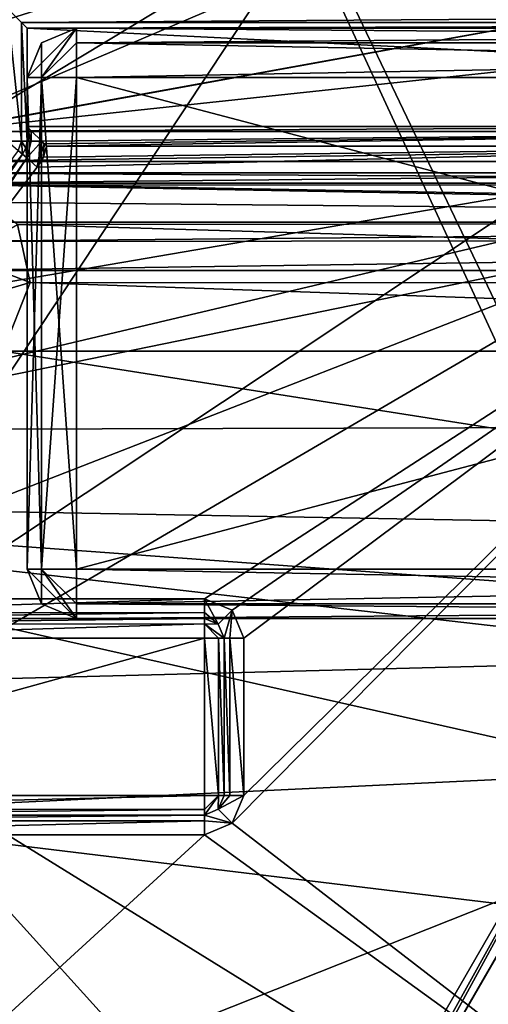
# Model space of a CAD drawing. Extents: x -200 to 200, y -832 to 754.
# Tile 529 of 656: x -105.04 to -102.66, y 664.79 to 669.79. Entities that reach past the tile are written whole.
import ezdxf

# ---------------------------------------------------------------- set-up
doc = ezdxf.new("R2010")
doc.units = 0
doc.header["$LTSCALE"] = 74.25
for name, color, linetype in [('1707', 7, 'CONTINUOUS'), ('1712', 7, 'CONTINUOUS'), ('1715', 7, 'CONTINUOUS'), ('3494', 7, 'CONTINUOUS'), ('3497', 7, 'CONTINUOUS'), ('3499', 7, 'CONTINUOUS'), ('3503', 7, 'CONTINUOUS'), ('3504', 7, 'CONTINUOUS'), ('3505', 7, 'CONTINUOUS'), ('3506', 7, 'CONTINUOUS'), ('3507', 7, 'CONTINUOUS'), ('3513', 7, 'CONTINUOUS'), ('3529', 7, 'CONTINUOUS'), ('3560', 7, 'CONTINUOUS'), ('3561', 7, 'CONTINUOUS'), ('3620', 7, 'CONTINUOUS'), ('3621', 7, 'CONTINUOUS'), ('3626', 7, 'CONTINUOUS'), ('3628', 7, 'CONTINUOUS'), ('3629', 7, 'CONTINUOUS'), ('3630', 7, 'CONTINUOUS'), ('3632', 7, 'CONTINUOUS'), ('3633', 7, 'CONTINUOUS'), ('3634', 7, 'CONTINUOUS'), ('3635', 7, 'CONTINUOUS'), ('3636', 7, 'CONTINUOUS'), ('3680', 7, 'CONTINUOUS'), ('3681', 7, 'CONTINUOUS'), ('3682', 7, 'CONTINUOUS'), ('3683', 7, 'CONTINUOUS'), ('3685', 7, 'CONTINUOUS'), ('3686', 7, 'CONTINUOUS'), ('3687', 7, 'CONTINUOUS'), ('3688', 7, 'CONTINUOUS'), ('3689', 7, 'CONTINUOUS'), ('3713', 7, 'CONTINUOUS'), ('4248', 7, 'CONTINUOUS'), ('4253', 7, 'CONTINUOUS'), ('4254', 7, 'CONTINUOUS'), ('4256', 7, 'CONTINUOUS'), ('4297', 7, 'CONTINUOUS'), ('4323', 7, 'CONTINUOUS'), ('4513', 7, 'CONTINUOUS'), ('4514', 7, 'CONTINUOUS'), ('4516', 7, 'CONTINUOUS'), ('4517', 7, 'CONTINUOUS'), ('4519', 7, 'CONTINUOUS'), ('4537', 7, 'CONTINUOUS'), ('4567', 7, 'CONTINUOUS'), ('4568', 7, 'CONTINUOUS'), ('4569', 7, 'CONTINUOUS'), ('4570', 7, 'CONTINUOUS'), ('4572', 7, 'CONTINUOUS'), ('4579', 7, 'CONTINUOUS'), ('4580', 7, 'CONTINUOUS'), ('4585', 7, 'CONTINUOUS'), ('4586', 7, 'CONTINUOUS'), ('4587', 7, 'CONTINUOUS'), ('4588', 7, 'CONTINUOUS'), ('4589', 7, 'CONTINUOUS'), ('4591', 7, 'CONTINUOUS'), ('4592', 7, 'CONTINUOUS'), ('4593', 7, 'CONTINUOUS'), ('4597', 7, 'CONTINUOUS'), ('4598', 7, 'CONTINUOUS'), ('833', 7, 'CONTINUOUS'), ('845', 7, 'CONTINUOUS')]:
    doc.layers.add(name, color=color, linetype=linetype)

msp = doc.modelspace()

# ---------------------------------------------------------------- linework, layer by layer
at = {"layer": '1707', "color": 7, "linetype": 'CONTINUOUS'}
for points in [[(-103.6, 663.5, 64.65), (-101.8013, 666.6167, 64.65), (-103.5293, 663.5, 64.6793), (-103.6, 663.5, 64.65)], [(-101.8013, 666.6167, 64.65), (-103.5, 663.5, 64.75), (-103.5293, 663.5, 64.6793), (-101.8013, 666.6167, 64.65)], [(-101.8013, 666.6167, 64.65), (-101.75, 666.5311, 64.75), (-103.5, 663.5, 64.75), (-101.8013, 666.6167, 64.65)]]:
    msp.add_3dface(points, dxfattribs=at)
at = {"layer": '1712', "color": 7, "linetype": 'CONTINUOUS'}
for points in [[(-101.7495, 666.5312, 68.45), (-96.5824, 670.4442, 68.45), (-103.5562, 670.3134, 68.45), (-101.7495, 666.5312, 68.45)], [(-106.1371, 666.4175, 68.45), (-101.7495, 666.5312, 68.45), (-103.5562, 670.3134, 68.45), (-106.1371, 666.4175, 68.45)], [(-103.5, 663.5, 68.45), (-101.7495, 666.5312, 68.45), (-106.1371, 666.4175, 68.45), (-103.5, 663.5, 68.45)], [(-107.2935, 662.9148, 68.45), (-103.5, 663.5, 68.45), (-106.1371, 666.4175, 68.45), (-107.2935, 662.9148, 68.45)]]:
    msp.add_3dface(points, dxfattribs=at)
at = {"layer": '1715', "color": 7, "linetype": 'CONTINUOUS'}
for points in [[(-103.5562, 670.3134, 68.45), (-105.2569, 672.0734, 68.55), (-108.3767, 667.4046, 68.55), (-103.5562, 670.3134, 68.45)], [(-106.1371, 666.4175, 68.45), (-103.5562, 670.3134, 68.45), (-108.3767, 667.4046, 68.55), (-106.1371, 666.4175, 68.45)]]:
    msp.add_3dface(points, dxfattribs=at)
at = {"layer": '3494', "color": 7, "linetype": 'CONTINUOUS'}
for points in [[(-104.1, 666.65, 58.15), (-106.4525, 666.65, 58.15), (-106.9852, 665.85, 58.15), (-104.1, 666.65, 58.15)], [(-104.1, 665.85, 58.15), (-104.1, 666.65, 58.15), (-106.9852, 665.85, 58.15), (-104.1, 665.85, 58.15)]]:
    msp.add_3dface(points, dxfattribs=at)
at = {"layer": '3497', "color": 7, "linetype": 'CONTINUOUS'}
for points in [[(-104.1, 666.85, 11.15), (-100.55, 669.15, 11.15), (-106.4525, 666.85, 11.15), (-104.1, 666.85, 11.15)], [(-106.4525, 666.85, 11.15), (-100.55, 669.15, 11.15), (-105.8125, 667.9058, 11.15), (-106.4525, 666.85, 11.15)], [(-100.55, 669.15, 11.15), (-104.9486, 669.0445, 11.15), (-105.8125, 667.9058, 11.15), (-100.55, 669.15, 11.15)], [(-104.9173, 669.0939, 11.15), (-104.9486, 669.0445, 11.15), (-100.55, 669.15, 11.15), (-104.9173, 669.0939, 11.15)], [(-104.9016, 669.15, 11.15), (-104.9173, 669.0939, 11.15), (-100.55, 669.15, 11.15), (-104.9016, 669.15, 11.15)], [(-103.9586, 666.7915, 11.15), (-100.55, 669.15, 11.15), (-104.1, 666.85, 11.15), (-103.9586, 666.7915, 11.15)], [(-103.9, 666.65, 11.15), (-100.55, 669.15, 11.15), (-103.9586, 666.7915, 11.15), (-103.9, 666.65, 11.15)], [(-100.55, 663.0779, 11.15), (-100.55, 669.15, 11.15), (-103.9585, 665.7086, 11.15), (-100.55, 663.0779, 11.15)], [(-103.9585, 665.7086, 11.15), (-100.55, 669.15, 11.15), (-103.9, 665.85, 11.15), (-103.9585, 665.7086, 11.15)], [(-103.9, 665.85, 11.15), (-100.55, 669.15, 11.15), (-103.9, 666.65, 11.15), (-103.9, 665.85, 11.15)], [(-104.1, 665.65, 11.15), (-100.55, 663.0779, 11.15), (-103.9585, 665.7086, 11.15), (-104.1, 665.65, 11.15)], [(-106.9852, 665.65, 11.15), (-108.266, 661.8344, 11.15), (-104.1, 665.65, 11.15), (-106.9852, 665.65, 11.15)], [(-108.266, 661.8344, 11.15), (-100.55, 663.0779, 11.15), (-104.1, 665.65, 11.15), (-108.266, 661.8344, 11.15)]]:
    msp.add_3dface(points, dxfattribs=at)
at = {"layer": '3499', "color": 7, "linetype": 'CONTINUOUS'}
for points in [[(-106.9852, 665.75, 11.25), (-104.1, 665.75, 58.05), (-106.9852, 665.75, 58.05), (-106.9852, 665.75, 11.25)], [(-104.1, 665.75, 11.25), (-104.1, 665.75, 58.05), (-106.9852, 665.75, 11.25), (-104.1, 665.75, 11.25)]]:
    msp.add_3dface(points, dxfattribs=at)
at = {"layer": '3503', "color": 7, "linetype": 'CONTINUOUS'}
for points in [[(-100.55, 669.25, 15.05), (-100.4912, 669.25, 15.1916), (-105, 669.25, 11.25), (-100.55, 669.25, 15.05)], [(-100.55, 669.25, 11.25), (-100.55, 669.25, 15.05), (-105, 669.25, 11.25), (-100.55, 669.25, 11.25)], [(-100.4912, 669.25, 15.1916), (-95, 669.25, 43.15), (-105, 669.25, 11.25), (-100.4912, 669.25, 15.1916)], [(-105, 669.25, 11.25), (-95, 669.25, 43.15), (-105, 669.25, 43.15), (-105, 669.25, 11.25)]]:
    msp.add_3dface(points, dxfattribs=at)
at = {"layer": '3504', "color": 7, "linetype": 'CONTINUOUS'}
for points in [[(-105, 669.75, 58.05), (-105, 669.25, 43.15), (-105, 669.75, 43.15), (-105, 669.75, 58.05)], [(-105, 669.25, 43.15), (-105, 669.75, 58.05), (-105, 669.1752, 58.05), (-105, 669.25, 43.15)], [(-105, 669.25, 11.25), (-105, 669.25, 43.15), (-105, 669.1752, 11.25), (-105, 669.25, 11.25)], [(-105, 669.1752, 11.25), (-105, 669.25, 43.15), (-105, 669.1752, 58.05), (-105, 669.1752, 11.25)]]:
    msp.add_3dface(points, dxfattribs=at)
at = {"layer": '3505', "color": 7, "linetype": 'CONTINUOUS'}
for points in [[(-105.8956, 667.9614, 11.25), (-105.0243, 669.1099, 11.25), (-105.7517, 668.1717, 58.05), (-105.8956, 667.9614, 11.25)], [(-105.0243, 669.1099, 11.25), (-105.0243, 669.1099, 58.05), (-105.7517, 668.1717, 58.05), (-105.0243, 669.1099, 11.25)]]:
    msp.add_3dface(points, dxfattribs=at)
at = {"layer": '3506', "color": 7, "linetype": 'CONTINUOUS'}
for points in [[(-106.4525, 666.75, 11.25), (-106.4525, 666.75, 58.05), (-104.1, 666.75, 11.25), (-106.4525, 666.75, 11.25)], [(-104.1, 666.75, 11.25), (-106.4525, 666.75, 58.05), (-104.1, 666.75, 58.05), (-104.1, 666.75, 11.25)]]:
    msp.add_3dface(points, dxfattribs=at)
at = {"layer": '3507', "color": 7, "linetype": 'CONTINUOUS'}
for points in [[(-104, 666.65, 11.25), (-104, 666.65, 58.05), (-104, 665.85, 11.25), (-104, 666.65, 11.25)], [(-104, 665.85, 11.25), (-104, 666.65, 58.05), (-104, 665.85, 58.05), (-104, 665.85, 11.25)]]:
    msp.add_3dface(points, dxfattribs=at)
at = {"layer": '3513', "color": 7, "linetype": 'CONTINUOUS'}
for points in [[(-93.8539, 671.0668, 8.7108), (-92.2564, 669.0153, 6.8018), (-106.4409, 670.7444, 8.4358), (-93.8539, 671.0668, 8.7108)], [(-105.7084, 669.0153, 6.8018), (-106.4409, 670.7444, 8.4358), (-94.2916, 669.0153, 6.8018), (-105.7084, 669.0153, 6.8018)], [(-106.4409, 670.7444, 8.4358), (-92.2564, 669.0153, 6.8018), (-94.2916, 669.0153, 6.8018), (-106.4409, 670.7444, 8.4358)], [(-105.3224, 668.9541, 6.7386), (-105.7084, 669.0153, 6.8018), (-94.6859, 668.9514, 6.7358), (-105.3224, 668.9541, 6.7386)], [(-94.6859, 668.9514, 6.7358), (-105.7084, 669.0153, 6.8018), (-94.2916, 669.0153, 6.8018), (-94.6859, 668.9514, 6.7358)], [(-94.9442, 668.7619, 6.5372), (-105.3224, 668.9541, 6.7386), (-94.6859, 668.9514, 6.7358), (-94.9442, 668.7619, 6.5372)], [(-105.0498, 668.753, 6.5278), (-105.3224, 668.9541, 6.7386), (-94.9442, 668.7619, 6.5372), (-105.0498, 668.753, 6.5278)], [(-95.0143, 668.4533, 6.2051), (-105.0498, 668.753, 6.5278), (-94.9442, 668.7619, 6.5372), (-95.0143, 668.4533, 6.2051)], [(-104.9851, 668.4567, 6.2089), (-105.0498, 668.753, 6.5278), (-95.0143, 668.4533, 6.2051), (-104.9851, 668.4567, 6.2089)], [(-105.1213, 668.1075, 5.8196), (-104.9851, 668.4567, 6.2089), (-94.8786, 668.1075, 5.8196), (-105.1213, 668.1075, 5.8196)], [(-94.8786, 668.1075, 5.8196), (-104.9851, 668.4567, 6.2089), (-95.0143, 668.4533, 6.2051), (-94.8786, 668.1075, 5.8196)], [(-106.348, 665.7526, 2.7288), (-105.1213, 668.1075, 5.8196), (-93.912, 666.3442, 3.5946), (-106.348, 665.7526, 2.7288)], [(-93.912, 666.3442, 3.5946), (-105.1213, 668.1075, 5.8196), (-94.8786, 668.1075, 5.8196), (-93.912, 666.3442, 3.5946)], [(-93.0674, 664.1425, -0.0732), (-106.348, 665.7526, 2.7288), (-93.912, 666.3442, 3.5946), (-93.0674, 664.1425, -0.0732)], [(-106.9326, 664.1425, -0.0732), (-106.348, 665.7526, 2.7288), (-93.0674, 664.1425, -0.0732), (-106.9326, 664.1425, -0.0732)]]:
    msp.add_3dface(points, dxfattribs=at)
at = {"layer": '3529', "color": 7, "linetype": 'CONTINUOUS'}
for points in [[(-105.0498, 668.753, 6.5278), (-104.9851, 668.4567, 6.2089), (-105.3326, 668.5895, 6.5105), (-105.0498, 668.753, 6.5278)], [(-104.9851, 668.4567, 6.2089), (-105.3645, 668.3461, 6.3481), (-105.3326, 668.5895, 6.5105), (-104.9851, 668.4567, 6.2089)], [(-104.9851, 668.4567, 6.2089), (-105.1213, 668.1075, 5.8196), (-105.3645, 668.3461, 6.3481), (-104.9851, 668.4567, 6.2089)]]:
    msp.add_3dface(points, dxfattribs=at)
at = {"layer": '3560', "color": 7, "linetype": 'CONTINUOUS'}
for points in [[(-95, 669.25, 43.15), (-95, 669.75, 43.15), (-105, 669.75, 43.15), (-95, 669.25, 43.15)], [(-105, 669.25, 43.15), (-95, 669.25, 43.15), (-105, 669.75, 43.15), (-105, 669.25, 43.15)]]:
    msp.add_3dface(points, dxfattribs=at)
at = {"layer": '3561', "color": 7, "linetype": 'CONTINUOUS'}
for points in [[(-100, 669.75, 46.15), (-105, 669.75, 43.15), (-98.2327, 669.75, 46.8819), (-100, 669.75, 46.15)], [(-105, 669.75, 43.15), (-100, 669.75, 46.15), (-101.7673, 669.75, 46.8819), (-105, 669.75, 43.15)], [(-105, 669.75, 43.15), (-101.7673, 669.75, 46.8819), (-102.4998, 669.75, 48.65), (-105, 669.75, 43.15)], [(-105, 669.75, 58.05), (-105, 669.75, 43.15), (-101.7673, 669.75, 50.4181), (-105, 669.75, 58.05)], [(-105, 669.75, 43.15), (-102.4998, 669.75, 48.65), (-101.7673, 669.75, 50.4181), (-105, 669.75, 43.15)], [(-105, 669.75, 43.15), (-95, 669.75, 43.15), (-98.2327, 669.75, 46.8819), (-105, 669.75, 43.15)], [(-95, 669.75, 58.05), (-105, 669.75, 58.05), (-101.7673, 669.75, 50.4181), (-95, 669.75, 58.05)]]:
    msp.add_3dface(points, dxfattribs=at)
at = {"layer": '3620', "color": 7, "linetype": 'CONTINUOUS'}
for points in [[(-104.1, 666.75, 11.25), (-104.1, 666.75, 58.05), (-104.0293, 666.7207, 58.05), (-104.1, 666.75, 11.25)], [(-104.0293, 666.7207, 11.25), (-104.1, 666.75, 11.25), (-104.0293, 666.7207, 58.05), (-104.0293, 666.7207, 11.25)], [(-104, 666.65, 58.05), (-104, 666.65, 11.25), (-104.0293, 666.7207, 11.25), (-104, 666.65, 58.05)], [(-104, 666.65, 58.05), (-104.0293, 666.7207, 11.25), (-104.0293, 666.7207, 58.05), (-104, 666.65, 58.05)]]:
    msp.add_3dface(points, dxfattribs=at)
at = {"layer": '3621', "color": 7, "linetype": 'CONTINUOUS'}
for points in [[(-104, 665.85, 11.25), (-104, 665.85, 58.05), (-104.0293, 665.7793, 58.05), (-104, 665.85, 11.25)], [(-104.0293, 665.7793, 11.25), (-104, 665.85, 11.25), (-104.0293, 665.7793, 58.05), (-104.0293, 665.7793, 11.25)], [(-104.1, 665.75, 58.05), (-104.1, 665.75, 11.25), (-104.0293, 665.7793, 11.25), (-104.1, 665.75, 58.05)], [(-104.1, 665.75, 58.05), (-104.0293, 665.7793, 11.25), (-104.0293, 665.7793, 58.05), (-104.1, 665.75, 58.05)]]:
    msp.add_3dface(points, dxfattribs=at)
at = {"layer": '3626', "color": 7, "linetype": 'CONTINUOUS'}
for points in [[(-105, 669.1752, 11.25), (-105, 669.1752, 58.05), (-105.0063, 669.1404, 58.05), (-105, 669.1752, 11.25)], [(-105.0063, 669.1404, 11.25), (-105, 669.1752, 11.25), (-105.0063, 669.1404, 58.05), (-105.0063, 669.1404, 11.25)], [(-105.0243, 669.1099, 58.05), (-105.0063, 669.1404, 11.25), (-105.0063, 669.1404, 58.05), (-105.0243, 669.1099, 58.05)], [(-105.0243, 669.1099, 58.05), (-105.0243, 669.1099, 11.25), (-105.0063, 669.1404, 11.25), (-105.0243, 669.1099, 58.05)]]:
    msp.add_3dface(points, dxfattribs=at)
at = {"layer": '3628', "color": 7, "linetype": 'CONTINUOUS'}
for points in [[(-105, 669.25, 11.25), (-105, 669.1752, 11.25), (-104.9791, 669.1752, 11.1888), (-105, 669.25, 11.25)], [(-104.9788, 669.2288, 11.1885), (-105, 669.25, 11.25), (-104.9791, 669.1752, 11.1888), (-104.9788, 669.2288, 11.1885)], [(-104.9252, 669.1752, 11.1532), (-104.9788, 669.2288, 11.1885), (-104.9791, 669.1752, 11.1888), (-104.9252, 669.1752, 11.1532)]]:
    msp.add_3dface(points, dxfattribs=at)
at = {"layer": '3629', "color": 7, "linetype": 'CONTINUOUS'}
for points in [[(-105, 669.1752, 11.25), (-105.0063, 669.1404, 11.25), (-105.0021, 669.0907, 11.1793), (-105, 669.1752, 11.25)], [(-104.9486, 669.0445, 11.15), (-104.9252, 669.1752, 11.1532), (-105.0021, 669.0907, 11.1793), (-104.9486, 669.0445, 11.15)], [(-104.9252, 669.1752, 11.1532), (-104.9791, 669.1752, 11.1888), (-105.0021, 669.0907, 11.1793), (-104.9252, 669.1752, 11.1532)], [(-104.9791, 669.1752, 11.1888), (-105, 669.1752, 11.25), (-105.0021, 669.0907, 11.1793), (-104.9791, 669.1752, 11.1888)], [(-104.9486, 669.0445, 11.15), (-104.9135, 669.1631, 11.1509), (-104.9252, 669.1752, 11.1532), (-104.9486, 669.0445, 11.15)], [(-104.9486, 669.0445, 11.15), (-104.9173, 669.0939, 11.15), (-104.9135, 669.1631, 11.1509), (-104.9486, 669.0445, 11.15)], [(-104.9173, 669.0939, 11.15), (-104.9016, 669.15, 11.15), (-104.9135, 669.1631, 11.1509), (-104.9173, 669.0939, 11.15)], [(-105.0063, 669.1404, 11.25), (-105.0243, 669.1099, 11.25), (-105.0021, 669.0907, 11.1793), (-105.0063, 669.1404, 11.25)]]:
    msp.add_3dface(points, dxfattribs=at)
at = {"layer": '3630', "color": 7, "linetype": 'CONTINUOUS'}
for points in [[(-105.0021, 669.0907, 11.1793), (-105.0243, 669.1099, 11.25), (-106.5169, 666.8854, 11.1822), (-105.0021, 669.0907, 11.1793)], [(-105.0243, 669.1099, 11.25), (-105.8956, 667.9614, 11.25), (-106.5169, 666.8854, 11.1822), (-105.0243, 669.1099, 11.25)], [(-106.4525, 666.85, 11.15), (-105.0021, 669.0907, 11.1793), (-106.5169, 666.8854, 11.1822), (-106.4525, 666.85, 11.15)], [(-106.4525, 666.85, 11.15), (-105.8125, 667.9058, 11.15), (-105.0021, 669.0907, 11.1793), (-106.4525, 666.85, 11.15)], [(-105.8125, 667.9058, 11.15), (-104.9486, 669.0445, 11.15), (-105.0021, 669.0907, 11.1793), (-105.8125, 667.9058, 11.15)]]:
    msp.add_3dface(points, dxfattribs=at)
at = {"layer": '3632', "color": 7, "linetype": 'CONTINUOUS'}
for points in [[(-104.1, 666.85, 11.15), (-106.4525, 666.7765, 11.1822), (-104.1, 666.7793, 11.1793), (-104.1, 666.85, 11.15)], [(-104.1, 666.85, 11.15), (-106.4525, 666.85, 11.15), (-106.4525, 666.7765, 11.1822), (-104.1, 666.85, 11.15)], [(-106.4525, 666.7765, 11.1822), (-106.4525, 666.75, 11.25), (-104.1, 666.7793, 11.1793), (-106.4525, 666.7765, 11.1822)], [(-106.4525, 666.75, 11.25), (-104.1, 666.75, 11.25), (-104.1, 666.7793, 11.1793), (-106.4525, 666.75, 11.25)]]:
    msp.add_3dface(points, dxfattribs=at)
at = {"layer": '3633', "color": 7, "linetype": 'CONTINUOUS'}
for points in [[(-104.0293, 666.7207, 11.25), (-104.1, 666.85, 11.15), (-104.1, 666.7793, 11.1793), (-104.0293, 666.7207, 11.25)], [(-103.9586, 666.7915, 11.15), (-104.1, 666.85, 11.15), (-104.0293, 666.7207, 11.25), (-103.9586, 666.7915, 11.15)], [(-104.1, 666.75, 11.25), (-104.0293, 666.7207, 11.25), (-104.1, 666.7793, 11.1793), (-104.1, 666.75, 11.25)], [(-104, 666.65, 11.25), (-103.9586, 666.7915, 11.15), (-104.0293, 666.7207, 11.25), (-104, 666.65, 11.25)], [(-103.9586, 666.7915, 11.15), (-104, 666.65, 11.25), (-103.9707, 666.65, 11.1793), (-103.9586, 666.7915, 11.15)], [(-103.9, 666.65, 11.15), (-103.9586, 666.7915, 11.15), (-103.9707, 666.65, 11.1793), (-103.9, 666.65, 11.15)]]:
    msp.add_3dface(points, dxfattribs=at)
at = {"layer": '3634', "color": 7, "linetype": 'CONTINUOUS'}
for points in [[(-103.9707, 666.65, 11.1793), (-104, 666.65, 11.25), (-103.9707, 665.85, 11.1793), (-103.9707, 666.65, 11.1793)], [(-104, 666.65, 11.25), (-104, 665.85, 11.25), (-103.9707, 665.85, 11.1793), (-104, 666.65, 11.25)], [(-103.9, 665.85, 11.15), (-103.9707, 666.65, 11.1793), (-103.9707, 665.85, 11.1793), (-103.9, 665.85, 11.15)], [(-103.9, 665.85, 11.15), (-103.9, 666.65, 11.15), (-103.9707, 666.65, 11.1793), (-103.9, 665.85, 11.15)]]:
    msp.add_3dface(points, dxfattribs=at)
at = {"layer": '3635', "color": 7, "linetype": 'CONTINUOUS'}
for points in [[(-104, 665.85, 11.25), (-104.0293, 665.7793, 11.25), (-103.9707, 665.85, 11.1793), (-104, 665.85, 11.25)], [(-103.9585, 665.7086, 11.15), (-103.9, 665.85, 11.15), (-104.0293, 665.7793, 11.25), (-103.9585, 665.7086, 11.15)], [(-104.0293, 665.7793, 11.25), (-103.9, 665.85, 11.15), (-103.9707, 665.85, 11.1793), (-104.0293, 665.7793, 11.25)], [(-104.1, 665.75, 11.25), (-103.9585, 665.7086, 11.15), (-104.0293, 665.7793, 11.25), (-104.1, 665.75, 11.25)], [(-103.9585, 665.7086, 11.15), (-104.1, 665.75, 11.25), (-104.1, 665.7207, 11.1793), (-103.9585, 665.7086, 11.15)], [(-104.1, 665.65, 11.15), (-103.9585, 665.7086, 11.15), (-104.1, 665.7207, 11.1793), (-104.1, 665.65, 11.15)]]:
    msp.add_3dface(points, dxfattribs=at)
at = {"layer": '3636', "color": 7, "linetype": 'CONTINUOUS'}
for points in [[(-104.1, 665.75, 11.25), (-106.9852, 665.75, 11.25), (-106.9852, 665.7211, 11.1796), (-104.1, 665.75, 11.25)], [(-104.1, 665.7207, 11.1793), (-104.1, 665.75, 11.25), (-106.9852, 665.7211, 11.1796), (-104.1, 665.7207, 11.1793)], [(-106.9852, 665.65, 11.15), (-104.1, 665.7207, 11.1793), (-106.9852, 665.7211, 11.1796), (-106.9852, 665.65, 11.15)], [(-106.9852, 665.65, 11.15), (-104.1, 665.65, 11.15), (-104.1, 665.7207, 11.1793), (-106.9852, 665.65, 11.15)]]:
    msp.add_3dface(points, dxfattribs=at)
at = {"layer": '3680', "color": 7, "linetype": 'CONTINUOUS'}
for points in [[(-94.9, 669.85, 58.15), (-105.1, 669.85, 58.15), (-105.0293, 669.7793, 58.1207), (-94.9, 669.85, 58.15)], [(-94.9707, 669.7793, 58.1207), (-94.9, 669.85, 58.15), (-105.0293, 669.7793, 58.1207), (-94.9707, 669.7793, 58.1207)], [(-105, 669.75, 58.05), (-94.9707, 669.7793, 58.1207), (-105.0293, 669.7793, 58.1207), (-105, 669.75, 58.05)], [(-105, 669.75, 58.05), (-95, 669.75, 58.05), (-94.9707, 669.7793, 58.1207), (-105, 669.75, 58.05)]]:
    msp.add_3dface(points, dxfattribs=at)
at = {"layer": '3681', "color": 7, "linetype": 'CONTINUOUS'}
for points in [[(-105.1, 669.85, 58.15), (-105.1, 669.1752, 58.15), (-105.0292, 669.1752, 58.1206), (-105.1, 669.85, 58.15)], [(-105.1, 669.85, 58.15), (-105.0292, 669.1752, 58.1206), (-105.0293, 669.7793, 58.1207), (-105.1, 669.85, 58.15)], [(-105.0292, 669.1752, 58.1206), (-105, 669.1752, 58.05), (-105.0293, 669.7793, 58.1207), (-105.0292, 669.1752, 58.1206)], [(-105, 669.1752, 58.05), (-105, 669.75, 58.05), (-105.0293, 669.7793, 58.1207), (-105, 669.1752, 58.05)]]:
    msp.add_3dface(points, dxfattribs=at)
at = {"layer": '3682', "color": 7, "linetype": 'CONTINUOUS'}
for points in [[(-105.1, 669.1752, 58.15), (-105.0463, 669.1289, 58.1205), (-105.0292, 669.1752, 58.1206), (-105.1, 669.1752, 58.15)], [(-105.0463, 669.1289, 58.1205), (-105.0243, 669.1099, 58.05), (-105.0292, 669.1752, 58.1206), (-105.0463, 669.1289, 58.1205)], [(-105.0243, 669.1099, 58.05), (-105.0063, 669.1404, 58.05), (-105.0292, 669.1752, 58.1206), (-105.0243, 669.1099, 58.05)], [(-105.0063, 669.1404, 58.05), (-105, 669.1752, 58.05), (-105.0292, 669.1752, 58.1206), (-105.0063, 669.1404, 58.05)]]:
    msp.add_3dface(points, dxfattribs=at)
at = {"layer": '3683', "color": 7, "linetype": 'CONTINUOUS'}
msp.add_3dface([(-105.7517, 668.1717, 58.05), (-105.0243, 669.1099, 58.05), (-105.0463, 669.1289, 58.1205), (-105.7517, 668.1717, 58.05)], dxfattribs=at)
at = {"layer": '3685', "color": 7, "linetype": 'CONTINUOUS'}
for points in [[(-104.1, 666.7215, 58.1199), (-104.1, 666.75, 58.05), (-106.4525, 666.7207, 58.1207), (-104.1, 666.7215, 58.1199)], [(-104.1, 666.75, 58.05), (-106.4525, 666.75, 58.05), (-106.4525, 666.7207, 58.1207), (-104.1, 666.75, 58.05)], [(-106.4525, 666.65, 58.15), (-104.1, 666.65, 58.15), (-104.1, 666.7215, 58.1199), (-106.4525, 666.65, 58.15)], [(-106.4525, 666.65, 58.15), (-104.1, 666.7215, 58.1199), (-106.4525, 666.7207, 58.1207), (-106.4525, 666.65, 58.15)]]:
    msp.add_3dface(points, dxfattribs=at)
at = {"layer": '3686', "color": 7, "linetype": 'CONTINUOUS'}
for points in [[(-104.0293, 666.7207, 58.05), (-104.1, 666.75, 58.05), (-104.1, 666.7215, 58.1199), (-104.0293, 666.7207, 58.05)], [(-104.1, 666.65, 58.15), (-104.0286, 666.65, 58.12), (-104.1, 666.7215, 58.1199), (-104.1, 666.65, 58.15)], [(-104.0286, 666.65, 58.12), (-104, 666.65, 58.05), (-104.1, 666.7215, 58.1199), (-104.0286, 666.65, 58.12)], [(-104, 666.65, 58.05), (-104.0293, 666.7207, 58.05), (-104.1, 666.7215, 58.1199), (-104, 666.65, 58.05)]]:
    msp.add_3dface(points, dxfattribs=at)
at = {"layer": '3687', "color": 7, "linetype": 'CONTINUOUS'}
for points in [[(-104.1, 666.65, 58.15), (-104.0285, 665.85, 58.1199), (-104.0286, 666.65, 58.12), (-104.1, 666.65, 58.15)], [(-104.1, 666.65, 58.15), (-104.1, 665.85, 58.15), (-104.0285, 665.85, 58.1199), (-104.1, 666.65, 58.15)], [(-104.0285, 665.85, 58.1199), (-104, 665.85, 58.05), (-104.0286, 666.65, 58.12), (-104.0285, 665.85, 58.1199)], [(-104, 665.85, 58.05), (-104, 666.65, 58.05), (-104.0286, 666.65, 58.12), (-104, 665.85, 58.05)]]:
    msp.add_3dface(points, dxfattribs=at)
at = {"layer": '3688', "color": 7, "linetype": 'CONTINUOUS'}
for points in [[(-104.1, 665.7786, 58.12), (-104.1, 665.75, 58.05), (-104.0285, 665.85, 58.1199), (-104.1, 665.7786, 58.12)], [(-104.1, 665.85, 58.15), (-104.1, 665.7786, 58.12), (-104.0285, 665.85, 58.1199), (-104.1, 665.85, 58.15)], [(-104.1, 665.75, 58.05), (-104.0293, 665.7793, 58.05), (-104.0285, 665.85, 58.1199), (-104.1, 665.75, 58.05)], [(-104.0293, 665.7793, 58.05), (-104, 665.85, 58.05), (-104.0285, 665.85, 58.1199), (-104.0293, 665.7793, 58.05)]]:
    msp.add_3dface(points, dxfattribs=at)
at = {"layer": '3689', "color": 7, "linetype": 'CONTINUOUS'}
for points in [[(-104.1, 665.85, 58.15), (-106.9852, 665.7793, 58.1207), (-104.1, 665.7786, 58.12), (-104.1, 665.85, 58.15)], [(-104.1, 665.85, 58.15), (-106.9852, 665.85, 58.15), (-106.9852, 665.7793, 58.1207), (-104.1, 665.85, 58.15)], [(-106.9852, 665.7793, 58.1207), (-106.9852, 665.75, 58.05), (-104.1, 665.7786, 58.12), (-106.9852, 665.7793, 58.1207)], [(-106.9852, 665.75, 58.05), (-104.1, 665.75, 58.05), (-104.1, 665.7786, 58.12), (-106.9852, 665.75, 58.05)]]:
    msp.add_3dface(points, dxfattribs=at)
at = {"layer": '3713', "color": 7, "linetype": 'CONTINUOUS'}
for points in [[(-100.55, 669.25, 11.25), (-105, 669.25, 11.25), (-104.9788, 669.2288, 11.1885), (-100.55, 669.25, 11.25)], [(-100.55, 669.2199, 11.1785), (-100.55, 669.25, 11.25), (-104.9788, 669.2288, 11.1885), (-100.55, 669.2199, 11.1785)], [(-104.9252, 669.1752, 11.1532), (-100.55, 669.2199, 11.1785), (-104.9788, 669.2288, 11.1885), (-104.9252, 669.1752, 11.1532)], [(-104.9135, 669.1631, 11.1509), (-100.55, 669.2199, 11.1785), (-104.9252, 669.1752, 11.1532), (-104.9135, 669.1631, 11.1509)], [(-104.9016, 669.15, 11.15), (-100.55, 669.2199, 11.1785), (-104.9135, 669.1631, 11.1509), (-104.9016, 669.15, 11.15)], [(-104.9016, 669.15, 11.15), (-100.55, 669.15, 11.15), (-100.55, 669.2199, 11.1785), (-104.9016, 669.15, 11.15)]]:
    msp.add_3dface(points, dxfattribs=at)
at = {"layer": '4248', "color": 7, "linetype": 'CONTINUOUS'}
for points in [[(-109.5346, 667.6995, -13.35), (-105.583, 672.4895, -13.35), (-100, 669.3336, -13.35), (-109.5346, 667.6995, -13.35)], [(-100, 669.3336, -13.35), (-105.583, 672.4895, -13.35), (-101.9164, 671.2504, -13.35), (-100, 669.3336, -13.35)], [(-90.4942, 667.7523, -13.35), (-109.5346, 667.6995, -13.35), (-100, 669.3336, -13.35), (-90.4942, 667.7523, -13.35)], [(-90.4942, 667.7523, -13.35), (-88.6178, 662.9918, -13.35), (-109.5346, 667.6995, -13.35), (-90.4942, 667.7523, -13.35)], [(-109.5346, 667.6995, -13.35), (-88.6178, 662.9918, -13.35), (-111.236, 663.5143, -13.35), (-109.5346, 667.6995, -13.35)]]:
    msp.add_3dface(points, dxfattribs=at)
at = {"layer": '4253', "color": 7, "linetype": 'CONTINUOUS'}
for points in [[(-106.6276, 671.5491, -8.6967), (-108.9874, 668.5661, -5.5994), (-101.548, 670.9194, -8.1796), (-106.6276, 671.5491, -8.6967)], [(-108.9874, 668.5661, -5.5994), (-105.5688, 669.2058, -6.4277), (-101.548, 670.9194, -8.1796), (-108.9874, 668.5661, -5.5994)], [(-101.548, 670.9194, -8.1796), (-105.5688, 669.2058, -6.4277), (-100.8744, 670.0585, -7.371), (-101.548, 670.9194, -8.1796)], [(-105.5688, 669.2058, -6.4277), (-105.4521, 669.2257, -6.4516), (-100.8744, 670.0585, -7.371), (-105.5688, 669.2058, -6.4277)], [(-105.4521, 669.2257, -6.4516), (-100, 669.8074, -7.1096), (-100.8744, 670.0585, -7.371), (-105.4521, 669.2257, -6.4516)], [(-105.4521, 669.2257, -6.4516), (-94.5479, 669.2257, -6.4516), (-100, 669.8074, -7.1096), (-105.4521, 669.2257, -6.4516)]]:
    msp.add_3dface(points, dxfattribs=at)
at = {"layer": '4254', "color": 7, "linetype": 'CONTINUOUS'}
for points in [[(-91.4723, 663.2057, -7.85), (-94.5371, 668.5187, -7.85), (-108.6205, 662.9248, -7.85), (-91.4723, 663.2057, -7.85)], [(-94.5371, 668.5187, -7.85), (-105.4635, 668.5187, -7.85), (-108.6205, 662.9248, -7.85), (-94.5371, 668.5187, -7.85)]]:
    msp.add_3dface(points, dxfattribs=at)
at = {"layer": '4256', "color": 7, "linetype": 'CONTINUOUS'}
for points in [[(-105.4521, 668.9627, -6.5216), (-105.4787, 668.8677, -7.0602), (-94.4941, 668.7649, -7.6434), (-105.4521, 668.9627, -6.5216)], [(-94.5479, 668.9627, -6.5216), (-105.4521, 668.9627, -6.5216), (-94.4941, 668.7649, -7.6434), (-94.5479, 668.9627, -6.5216)], [(-105.4787, 668.8677, -7.0602), (-105.5059, 668.7649, -7.6434), (-94.4941, 668.7649, -7.6434), (-105.4787, 668.8677, -7.0602)]]:
    msp.add_3dface(points, dxfattribs=at)
at = {"layer": '4297', "color": 7, "linetype": 'CONTINUOUS'}
for points in [[(-94.5479, 669.0719, -6.4026), (-94.5479, 669.2257, -6.4516), (-105.4521, 669.0719, -6.4026), (-94.5479, 669.0719, -6.4026)], [(-94.5479, 669.2257, -6.4516), (-105.4521, 669.2257, -6.4516), (-105.4521, 669.0719, -6.4026), (-94.5479, 669.2257, -6.4516)], [(-105.4521, 668.9627, -6.5216), (-94.5479, 668.9627, -6.5216), (-94.5479, 669.0719, -6.4026), (-105.4521, 668.9627, -6.5216)], [(-105.4521, 668.9627, -6.5216), (-94.5479, 669.0719, -6.4026), (-105.4521, 669.0719, -6.4026), (-105.4521, 668.9627, -6.5216)]]:
    msp.add_3dface(points, dxfattribs=at)
at = {"layer": '4323', "color": 7, "linetype": 'CONTINUOUS'}
for points in [[(-94.4941, 668.7649, -7.6434), (-105.5059, 668.7649, -7.6434), (-105.4889, 668.6661, -7.802), (-94.4941, 668.7649, -7.6434)], [(-94.4941, 668.7649, -7.6434), (-105.4889, 668.6661, -7.802), (-94.5093, 668.6765, -7.7939), (-94.4941, 668.7649, -7.6434)], [(-105.4889, 668.6661, -7.802), (-105.4635, 668.5187, -7.85), (-94.5093, 668.6765, -7.7939), (-105.4889, 668.6661, -7.802)], [(-105.4635, 668.5187, -7.85), (-94.5371, 668.5187, -7.85), (-94.5093, 668.6765, -7.7939), (-105.4635, 668.5187, -7.85)]]:
    msp.add_3dface(points, dxfattribs=at)
at = {"layer": '4513', "color": 7, "linetype": 'CONTINUOUS'}
msp.add_3dface([(-107.5839, 669.3726, -13.35), (-103.767, 672.7713, -13.35), (-105.3915, 672.6327, -13.35), (-107.5839, 669.3726, -13.35)], dxfattribs=at)
at = {"layer": '4514', "color": 7, "linetype": 'CONTINUOUS'}
msp.add_3dface([(-109.4598, 668.3428, -14.3127), (-105.5392, 672.8344, -13.6), (-104.9836, 673.2161, -14.224), (-109.4598, 668.3428, -14.3127)], dxfattribs=at)
at = {"layer": '4516', "color": 7, "linetype": 'CONTINUOUS'}
for points in [[(-104.8973, 673.0882, -14.4549), (-100, 674.5905, -14.4123), (-100, 662.4898, -17.4641), (-104.8973, 673.0882, -14.4549)], [(-109.3371, 668.2736, -14.5376), (-104.8973, 673.0882, -14.4549), (-100, 662.4898, -17.4641), (-109.3371, 668.2736, -14.5376)], [(-111.5054, 662.9954, -14.5672), (-109.3371, 668.2736, -14.5376), (-100, 662.4898, -17.4641), (-111.5054, 662.9954, -14.5672)]]:
    msp.add_3dface(points, dxfattribs=at)
at = {"layer": '4517', "color": 7, "linetype": 'CONTINUOUS'}
msp.add_3dface([(-103.767, 672.7713, -13.35), (-107.5839, 669.3726, -13.35), (-107.109, 669.9735, -13.6624), (-103.767, 672.7713, -13.35)], dxfattribs=at)
at = {"layer": '4519', "color": 7, "linetype": 'CONTINUOUS'}
for points in [[(-107.013, 669.8985, -13.8465), (-110.2876, 663.6699, -13.948), (-100.8694, 669.9404, -14.9085), (-107.013, 669.8985, -13.8465)], [(-100.8694, 669.9404, -14.9085), (-110.2876, 663.6699, -13.948), (-100, 669.6927, -14.9953), (-100.8694, 669.9404, -14.9085)], [(-100, 669.6927, -14.9953), (-110.2876, 663.6699, -13.948), (-100, 656.25, -16.85), (-100, 669.6927, -14.9953)]]:
    msp.add_3dface(points, dxfattribs=at)
at = {"layer": '4537', "color": 7, "linetype": 'CONTINUOUS'}
for points in [[(-109.4598, 668.3428, -14.3127), (-104.9836, 673.2161, -14.224), (-109.3371, 668.2736, -14.5376), (-109.4598, 668.3428, -14.3127)], [(-104.9836, 673.2161, -14.224), (-104.8973, 673.0882, -14.4549), (-109.3371, 668.2736, -14.5376), (-104.9836, 673.2161, -14.224)]]:
    msp.add_3dface(points, dxfattribs=at)
at = {"layer": '4567', "color": 7, "linetype": 'CONTINUOUS'}
for points in [[(-100, 666.75, 46.15), (-104.75, 666.75, 43.9), (-95.25, 666.75, 43.9), (-100, 666.75, 46.15)], [(-104.75, 666.75, 43.9), (-102.5, 666.75, 48.65), (-104.75, 666.75, 53.4), (-104.75, 666.75, 43.9)], [(-100, 666.75, 46.15), (-102.5, 666.75, 48.65), (-104.75, 666.75, 43.9), (-100, 666.75, 46.15)], [(-104.75, 666.75, 53.4), (-100, 666.75, 51.15), (-95.25, 666.75, 53.4), (-104.75, 666.75, 53.4)], [(-102.5, 666.75, 48.65), (-100, 666.75, 51.15), (-104.75, 666.75, 53.4), (-102.5, 666.75, 48.65)]]:
    msp.add_3dface(points, dxfattribs=at)
at = {"layer": '4568', "color": 7, "linetype": 'CONTINUOUS'}
for points in [[(-100, 669.75, 46.15), (-95.25, 669.75, 43.9), (-104.75, 669.75, 43.9), (-100, 669.75, 46.15)], [(-104.75, 669.75, 53.4), (-102.5, 669.75, 48.65), (-104.75, 669.75, 43.9), (-104.75, 669.75, 53.4)], [(-102.5, 669.75, 48.65), (-100, 669.75, 46.15), (-104.75, 669.75, 43.9), (-102.5, 669.75, 48.65)], [(-100, 669.75, 51.15), (-102.5, 669.75, 48.65), (-104.75, 669.75, 53.4), (-100, 669.75, 51.15)], [(-95.25, 669.75, 53.4), (-100, 669.75, 51.15), (-104.75, 669.75, 53.4), (-95.25, 669.75, 53.4)]]:
    msp.add_3dface(points, dxfattribs=at)
at = {"layer": '4569', "color": 7, "linetype": 'CONTINUOUS'}
for points in [[(-105, 667, 53.4), (-105, 669.5, 43.9), (-105, 667, 43.9), (-105, 667, 53.4)], [(-105, 669.5, 53.4), (-105, 669.5, 43.9), (-105, 667, 53.4), (-105, 669.5, 53.4)]]:
    msp.add_3dface(points, dxfattribs=at)
at = {"layer": '4570', "color": 7, "linetype": 'CONTINUOUS'}
for points in [[(-95.25, 669.5, 53.65), (-104.75, 669.5, 53.65), (-95.25, 667, 53.65), (-95.25, 669.5, 53.65)], [(-95.25, 667, 53.65), (-104.75, 669.5, 53.65), (-104.75, 667, 53.65), (-95.25, 667, 53.65)]]:
    msp.add_3dface(points, dxfattribs=at)
at = {"layer": '4572', "color": 7, "linetype": 'CONTINUOUS'}
for points in [[(-104.75, 669.5, 43.65), (-95.25, 669.5, 43.65), (-104.75, 667, 43.65), (-104.75, 669.5, 43.65)], [(-104.75, 667, 43.65), (-95.25, 669.5, 43.65), (-95.25, 667, 43.65), (-104.75, 667, 43.65)]]:
    msp.add_3dface(points, dxfattribs=at)
at = {"layer": '4579', "color": 7, "linetype": 'CONTINUOUS'}
for points in [[(-105, 667, 43.9), (-105, 669.5, 43.9), (-104.9268, 669.5, 43.7232), (-105, 667, 43.9)], [(-105, 667, 43.9), (-104.9268, 669.5, 43.7232), (-104.9268, 667, 43.7232), (-105, 667, 43.9)], [(-104.75, 669.5, 43.65), (-104.75, 667, 43.65), (-104.9268, 667, 43.7232), (-104.75, 669.5, 43.65)], [(-104.9268, 669.5, 43.7232), (-104.75, 669.5, 43.65), (-104.9268, 667, 43.7232), (-104.9268, 669.5, 43.7232)]]:
    msp.add_3dface(points, dxfattribs=at)
at = {"layer": '4580', "color": 7, "linetype": 'CONTINUOUS'}
for points in [[(-105, 669.5, 53.4), (-105, 667, 53.4), (-104.9268, 667, 53.5768), (-105, 669.5, 53.4)], [(-104.9268, 669.5, 53.5768), (-105, 669.5, 53.4), (-104.9268, 667, 53.5768), (-104.9268, 669.5, 53.5768)], [(-104.75, 667, 53.65), (-104.75, 669.5, 53.65), (-104.9268, 669.5, 53.5768), (-104.75, 667, 53.65)], [(-104.75, 667, 53.65), (-104.9268, 669.5, 53.5768), (-104.9268, 667, 53.5768), (-104.75, 667, 53.65)]]:
    msp.add_3dface(points, dxfattribs=at)
at = {"layer": '4585', "color": 7, "linetype": 'CONTINUOUS'}
for points in [[(-95.25, 669.75, 53.4), (-104.75, 669.6765, 53.577), (-95.25, 669.6764, 53.5772), (-95.25, 669.75, 53.4)], [(-95.25, 669.75, 53.4), (-104.75, 669.75, 53.4), (-104.75, 669.6765, 53.577), (-95.25, 669.75, 53.4)], [(-104.75, 669.6765, 53.577), (-104.75, 669.5, 53.65), (-95.25, 669.6764, 53.5772), (-104.75, 669.6765, 53.577)], [(-104.75, 669.5, 53.65), (-95.25, 669.5, 53.65), (-95.25, 669.6764, 53.5772), (-104.75, 669.5, 53.65)]]:
    msp.add_3dface(points, dxfattribs=at)
at = {"layer": '4586', "color": 7, "linetype": 'CONTINUOUS'}
for points in [[(-104.9268, 669.5, 53.5768), (-104.75, 669.75, 53.4), (-104.9272, 669.6764, 53.4), (-104.9268, 669.5, 53.5768)], [(-104.75, 669.5, 53.65), (-104.75, 669.75, 53.4), (-104.9268, 669.5, 53.5768), (-104.75, 669.5, 53.65)], [(-104.75, 669.75, 53.4), (-104.75, 669.5, 53.65), (-104.75, 669.6765, 53.577), (-104.75, 669.75, 53.4)], [(-105, 669.5, 53.4), (-104.9268, 669.5, 53.5768), (-104.9272, 669.6764, 53.4), (-105, 669.5, 53.4)]]:
    msp.add_3dface(points, dxfattribs=at)
at = {"layer": '4587', "color": 7, "linetype": 'CONTINUOUS'}
for points in [[(-104.75, 669.75, 53.4), (-104.927, 669.6765, 43.9), (-104.9272, 669.6764, 53.4), (-104.75, 669.75, 53.4)], [(-104.75, 669.75, 53.4), (-104.75, 669.75, 43.9), (-104.927, 669.6765, 43.9), (-104.75, 669.75, 53.4)], [(-104.927, 669.6765, 43.9), (-105, 669.5, 43.9), (-104.9272, 669.6764, 53.4), (-104.927, 669.6765, 43.9)], [(-105, 669.5, 43.9), (-105, 669.5, 53.4), (-104.9272, 669.6764, 53.4), (-105, 669.5, 43.9)]]:
    msp.add_3dface(points, dxfattribs=at)
at = {"layer": '4588', "color": 7, "linetype": 'CONTINUOUS'}
for points in [[(-105, 669.5, 43.9), (-104.75, 669.75, 43.9), (-104.9268, 669.5, 43.7232), (-105, 669.5, 43.9)], [(-104.75, 669.75, 43.9), (-105, 669.5, 43.9), (-104.927, 669.6765, 43.9), (-104.75, 669.75, 43.9)], [(-104.9268, 669.5, 43.7232), (-104.75, 669.75, 43.9), (-104.75, 669.6764, 43.7228), (-104.9268, 669.5, 43.7232)], [(-104.75, 669.5, 43.65), (-104.9268, 669.5, 43.7232), (-104.75, 669.6764, 43.7228), (-104.75, 669.5, 43.65)]]:
    msp.add_3dface(points, dxfattribs=at)
at = {"layer": '4589', "color": 7, "linetype": 'CONTINUOUS'}
for points in [[(-104.75, 669.75, 43.9), (-95.25, 669.6765, 43.723), (-104.75, 669.6764, 43.7228), (-104.75, 669.75, 43.9)], [(-104.75, 669.75, 43.9), (-95.25, 669.75, 43.9), (-95.25, 669.6765, 43.723), (-104.75, 669.75, 43.9)], [(-95.25, 669.6765, 43.723), (-95.25, 669.5, 43.65), (-104.75, 669.6764, 43.7228), (-95.25, 669.6765, 43.723)], [(-95.25, 669.5, 43.65), (-104.75, 669.5, 43.65), (-104.75, 669.6764, 43.7228), (-95.25, 669.5, 43.65)]]:
    msp.add_3dface(points, dxfattribs=at)
at = {"layer": '4591', "color": 7, "linetype": 'CONTINUOUS'}
for points in [[(-105, 667, 53.4), (-104.927, 666.8235, 43.9), (-104.927, 666.8235, 53.4), (-105, 667, 53.4)], [(-105, 667, 53.4), (-105, 667, 43.9), (-104.927, 666.8235, 43.9), (-105, 667, 53.4)], [(-104.75, 666.75, 43.9), (-104.75, 666.75, 53.4), (-104.927, 666.8235, 53.4), (-104.75, 666.75, 43.9)], [(-104.927, 666.8235, 43.9), (-104.75, 666.75, 43.9), (-104.927, 666.8235, 53.4), (-104.927, 666.8235, 43.9)]]:
    msp.add_3dface(points, dxfattribs=at)
at = {"layer": '4592', "color": 7, "linetype": 'CONTINUOUS'}
for points in [[(-104.75, 666.75, 53.4), (-105, 667, 53.4), (-104.927, 666.8235, 53.4), (-104.75, 666.75, 53.4)], [(-105, 667, 53.4), (-104.75, 666.75, 53.4), (-104.9268, 667, 53.5768), (-105, 667, 53.4)], [(-104.9268, 667, 53.5768), (-104.75, 666.75, 53.4), (-104.75, 666.8236, 53.5772), (-104.9268, 667, 53.5768)], [(-104.75, 667, 53.65), (-104.9268, 667, 53.5768), (-104.75, 666.8236, 53.5772), (-104.75, 667, 53.65)]]:
    msp.add_3dface(points, dxfattribs=at)
at = {"layer": '4593', "color": 7, "linetype": 'CONTINUOUS'}
for points in [[(-95.25, 667, 53.65), (-104.75, 667, 53.65), (-104.75, 666.8236, 53.5772), (-95.25, 667, 53.65)], [(-95.25, 666.8235, 53.577), (-95.25, 667, 53.65), (-104.75, 666.8236, 53.5772), (-95.25, 666.8235, 53.577)], [(-104.75, 666.75, 53.4), (-95.25, 666.8235, 53.577), (-104.75, 666.8236, 53.5772), (-104.75, 666.75, 53.4)], [(-104.75, 666.75, 53.4), (-95.25, 666.75, 53.4), (-95.25, 666.8235, 53.577), (-104.75, 666.75, 53.4)]]:
    msp.add_3dface(points, dxfattribs=at)
at = {"layer": '4597', "color": 7, "linetype": 'CONTINUOUS'}
for points in [[(-104.75, 666.8235, 43.723), (-104.75, 667, 43.65), (-95.25, 666.8236, 43.7228), (-104.75, 666.8235, 43.723)], [(-104.75, 667, 43.65), (-95.25, 667, 43.65), (-95.25, 666.8236, 43.7228), (-104.75, 667, 43.65)], [(-95.25, 666.75, 43.9), (-104.75, 666.8235, 43.723), (-95.25, 666.8236, 43.7228), (-95.25, 666.75, 43.9)], [(-95.25, 666.75, 43.9), (-104.75, 666.75, 43.9), (-104.75, 666.8235, 43.723), (-95.25, 666.75, 43.9)]]:
    msp.add_3dface(points, dxfattribs=at)
at = {"layer": '4598', "color": 7, "linetype": 'CONTINUOUS'}
for points in [[(-105, 667, 43.9), (-104.9268, 667, 43.7232), (-104.927, 666.8235, 43.9), (-105, 667, 43.9)], [(-104.9268, 667, 43.7232), (-104.75, 666.75, 43.9), (-104.927, 666.8235, 43.9), (-104.9268, 667, 43.7232)], [(-104.75, 667, 43.65), (-104.75, 666.75, 43.9), (-104.9268, 667, 43.7232), (-104.75, 667, 43.65)], [(-104.75, 666.75, 43.9), (-104.75, 667, 43.65), (-104.75, 666.8235, 43.723), (-104.75, 666.75, 43.9)]]:
    msp.add_3dface(points, dxfattribs=at)
at = {"layer": '833', "color": 7, "linetype": 'CONTINUOUS'}
for points in [[(-108.2051, 667.3483, 64.65), (-105.9976, 670.529, 64.65), (-93.7956, 670.2988, 64.65), (-108.2051, 667.3483, 64.65)], [(-91.6408, 667.0494, 64.65), (-108.2051, 667.3483, 64.65), (-93.7956, 670.2988, 64.65), (-91.6408, 667.0494, 64.65)], [(-109.8698, 663.049, 64.65), (-108.2051, 667.3483, 64.65), (-103.6, 663.5, 64.65), (-109.8698, 663.049, 64.65)], [(-101.8013, 666.6167, 64.65), (-108.2051, 667.3483, 64.65), (-98.1988, 666.6168, 64.65), (-101.8013, 666.6167, 64.65)], [(-108.2051, 667.3483, 64.65), (-91.6408, 667.0494, 64.65), (-98.1988, 666.6168, 64.65), (-108.2051, 667.3483, 64.65)], [(-103.6, 663.5, 64.65), (-108.2051, 667.3483, 64.65), (-101.8013, 666.6167, 64.65), (-103.6, 663.5, 64.65)]]:
    msp.add_3dface(points, dxfattribs=at)
at = {"layer": '845', "color": 7, "linetype": 'CONTINUOUS'}
for points in [[(-103.5, 663.5, 68.45), (-101.75, 666.5311, 64.75), (-101.7495, 666.5312, 68.45), (-103.5, 663.5, 68.45)], [(-103.5, 663.5, 64.75), (-101.75, 666.5311, 64.75), (-103.5, 663.5, 68.45), (-103.5, 663.5, 64.75)]]:
    msp.add_3dface(points, dxfattribs=at)

doc.saveas('drawing.dxf')
